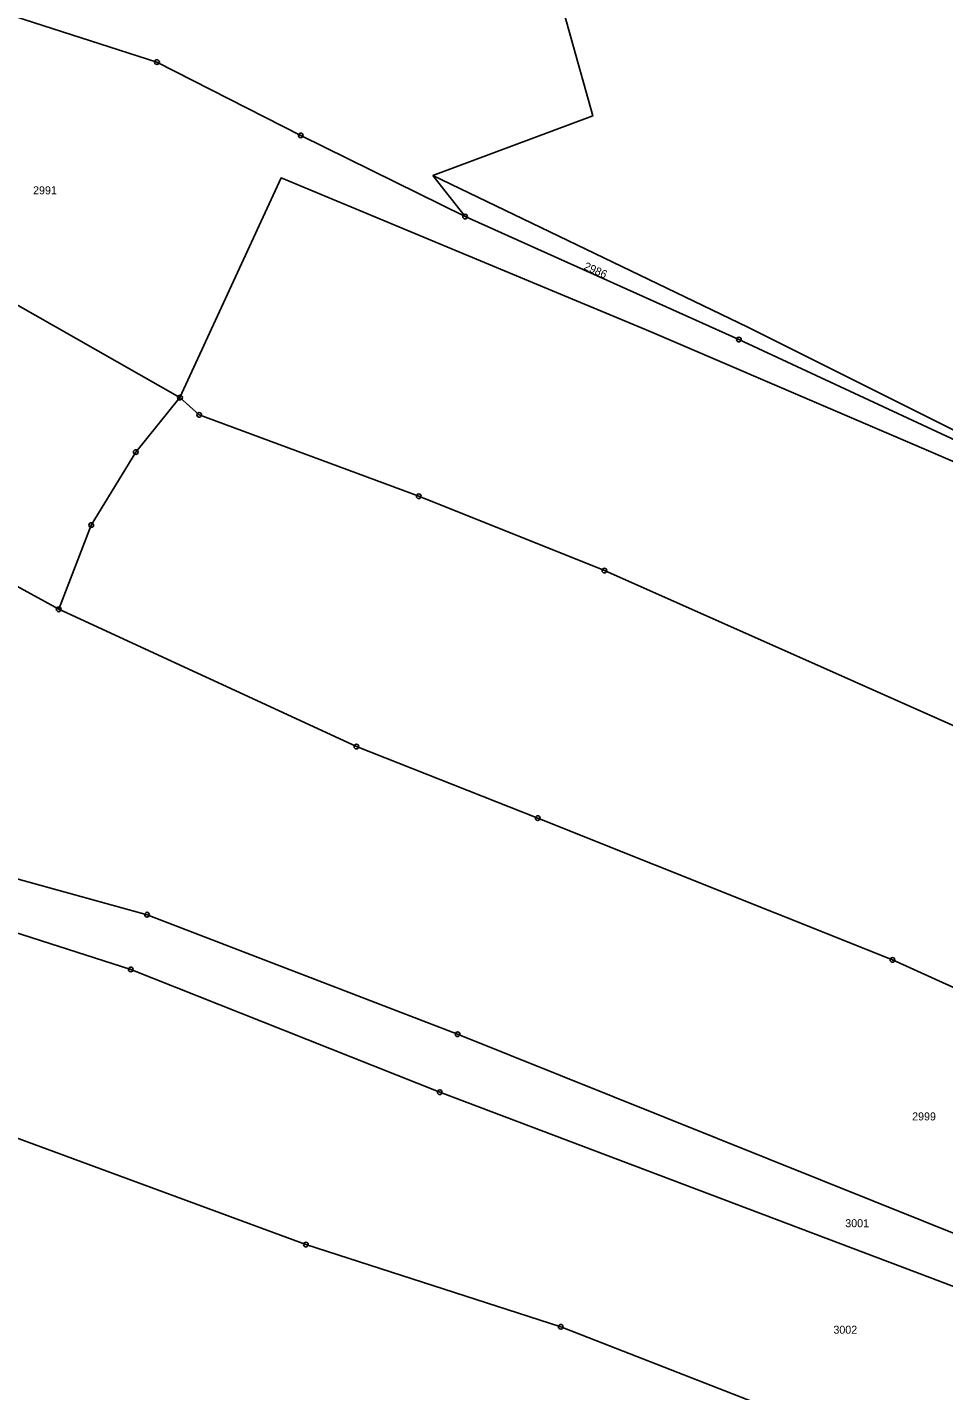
# Model space of a CAD drawing. Extents: x -733394 to -722299, y -1082822 to -1075049.
# Drawn here: x -727338.2 to -727143.5, y -1078945.4 to -1078655.7 of the extents above; entities that cross this region are included whole.
import ezdxf

# ---------------------------------------------------------------- set-up
doc = ezdxf.new("R2010")
doc.units = 0
for name, color, linetype in [('Hranice parcel', 7, 'Continuous'), ('Parcelní čísla', 7, 'Continuous'), ('Značky bodu BP', 7, 'Continuous')]:
    doc.layers.add(name, color=color, linetype=linetype)

msp = doc.modelspace()

# ---------------------------------------------------------------- linework, layer by layer
at = {"layer": 'Hranice parcel'}
for p, q in [((-727245.15, -1078695.89), (-727252.02, -1078687.15)), ((-727340.38, -1078774.44), (-727331.52, -1078779.33))]:
    msp.add_line(p, q, dxfattribs=at)
for points in [[(-727252.02, -1078687.15), (-727218.01, -1078674.51), (-727227.21, -1078641.55), (-727273.58, -1078644.47), (-727274.37, -1078617.88), (-727290.49, -1078591.43)], [(-727356.49, -1078647.99), (-727338.87, -1078653.99), (-727310.63, -1078663.07), (-727280.09, -1078678.64), (-727245.15, -1078695.89)], [(-726986.48, -1078814.53), (-727083.95, -1078772.57), (-727205.86, -1078720.28), (-727284.25, -1078687.67), (-727305.74, -1078734.33)], [(-727083.51, -1078770.13), (-727185.07, -1078719.35), (-727252.02, -1078687.15)], [(-727245.15, -1078695.89), (-727186.98, -1078722.03), (-727083.51, -1078770.13)], [(-727364.23, -1078702.18), (-727349.88, -1078709.26), (-727305.74, -1078734.33)], [(-727331.52, -1078779.33), (-727324.59, -1078761.43), (-727315.15, -1078745.93), (-727305.74, -1078734.33)], [(-727305.74, -1078734.33), (-727301.66, -1078738.02), (-727255.01, -1078755.3), (-727215.56, -1078771.09), (-727057.03, -1078841.58), (-726990.47, -1078871.02), (-726897.78, -1078913.5)], [(-727331.52, -1078779.33), (-727268.24, -1078808.48), (-727229.73, -1078823.7), (-727154.36, -1078853.82), (-727087.93, -1078883.92), (-727017.93, -1078913.85), (-726929.01, -1078954.4), (-726903.89, -1078963.47)], [(-727348.92, -1078834.23), (-727312.74, -1078844.21), (-727246.74, -1078869.62), (-727136.62, -1078913.79), (-727046.8, -1078952.24), (-727000.16, -1078975.92), (-726924.83, -1079010.13)], [(-727354.67, -1078843.53), (-727316.21, -1078855.84), (-727250.53, -1078881.95), (-727141.19, -1078923.28), (-727051.28, -1078964.8), (-727005.2, -1078987.5), (-726933.8, -1079020.31)], [(-727377.65, -1078877.96), (-727278.97, -1078914.29), (-727224.82, -1078931.76), (-727140.24, -1078964.81), (-727075.68, -1078993.63), (-727009.44, -1079017.45), (-726951.9, -1079044.12)]]:
    msp.add_lwpolyline(points, dxfattribs=at)
at = {"layer": 'Značky bodu BP'}
for centre, radius in [((-727310.63, -1078663.07), 0.5), ((-727310.63, -1078663.07), 0.0303), ((-727280.09, -1078678.64), 0.5), ((-727280.09, -1078678.64), 0.0303), ((-727245.15, -1078695.89), 0.5), ((-727245.15, -1078695.89), 0.0303), ((-727186.98, -1078722.03), 0.5), ((-727186.98, -1078722.03), 0.0303), ((-727305.74, -1078734.33), 0.5), ((-727305.74, -1078734.33), 0.0303), ((-727301.66, -1078738.02), 0.5), ((-727301.66, -1078738.02), 0.0303), ((-727315.15, -1078745.93), 0.5), ((-727315.15, -1078745.93), 0.0303), ((-727255.01, -1078755.3), 0.5), ((-727255.01, -1078755.3), 0.0303), ((-727324.59, -1078761.43), 0.5), ((-727324.59, -1078761.43), 0.0303), ((-727215.56, -1078771.09), 0.5), ((-727215.56, -1078771.09), 0.0303), ((-727331.52, -1078779.33), 0.5), ((-727331.52, -1078779.33), 0.0303), ((-727268.24, -1078808.48), 0.5), ((-727268.24, -1078808.48), 0.0303), ((-727229.73, -1078823.7), 0.5), ((-727229.73, -1078823.7), 0.0303), ((-727312.74, -1078844.21), 0.5), ((-727312.74, -1078844.21), 0.0303), ((-727154.36, -1078853.82), 0.5), ((-727154.36, -1078853.82), 0.0303), ((-727316.21, -1078855.84), 0.5), ((-727316.21, -1078855.84), 0.0303), ((-727246.74, -1078869.62), 0.5), ((-727246.74, -1078869.62), 0.0303), ((-727250.53, -1078881.95), 0.5), ((-727250.53, -1078881.95), 0.0303), ((-727278.97, -1078914.29), 0.5), ((-727278.97, -1078914.29), 0.0303), ((-727224.82, -1078931.76), 0.5), ((-727224.82, -1078931.76), 0.0303)]:
    msp.add_circle(centre, radius, dxfattribs=at)

# ---------------------------------------------------------------- texts
at = {"layer": 'Parcelní čísla'}
for s, p in [('2991', (-727336.96, -1078691.16)), ('2999', (-727150.17, -1078887.92)), ('3001', (-727164.38, -1078910.61)), ('3002', (-727166.9, -1078933.24))]:
    msp.add_text(s, height=1.7, dxfattribs=at).set_placement(p)
msp.add_text('2986', height=1.7, rotation=336, dxfattribs=at).set_placement((-727220.08, -1078707.03))

doc.saveas('drawing.dxf')
